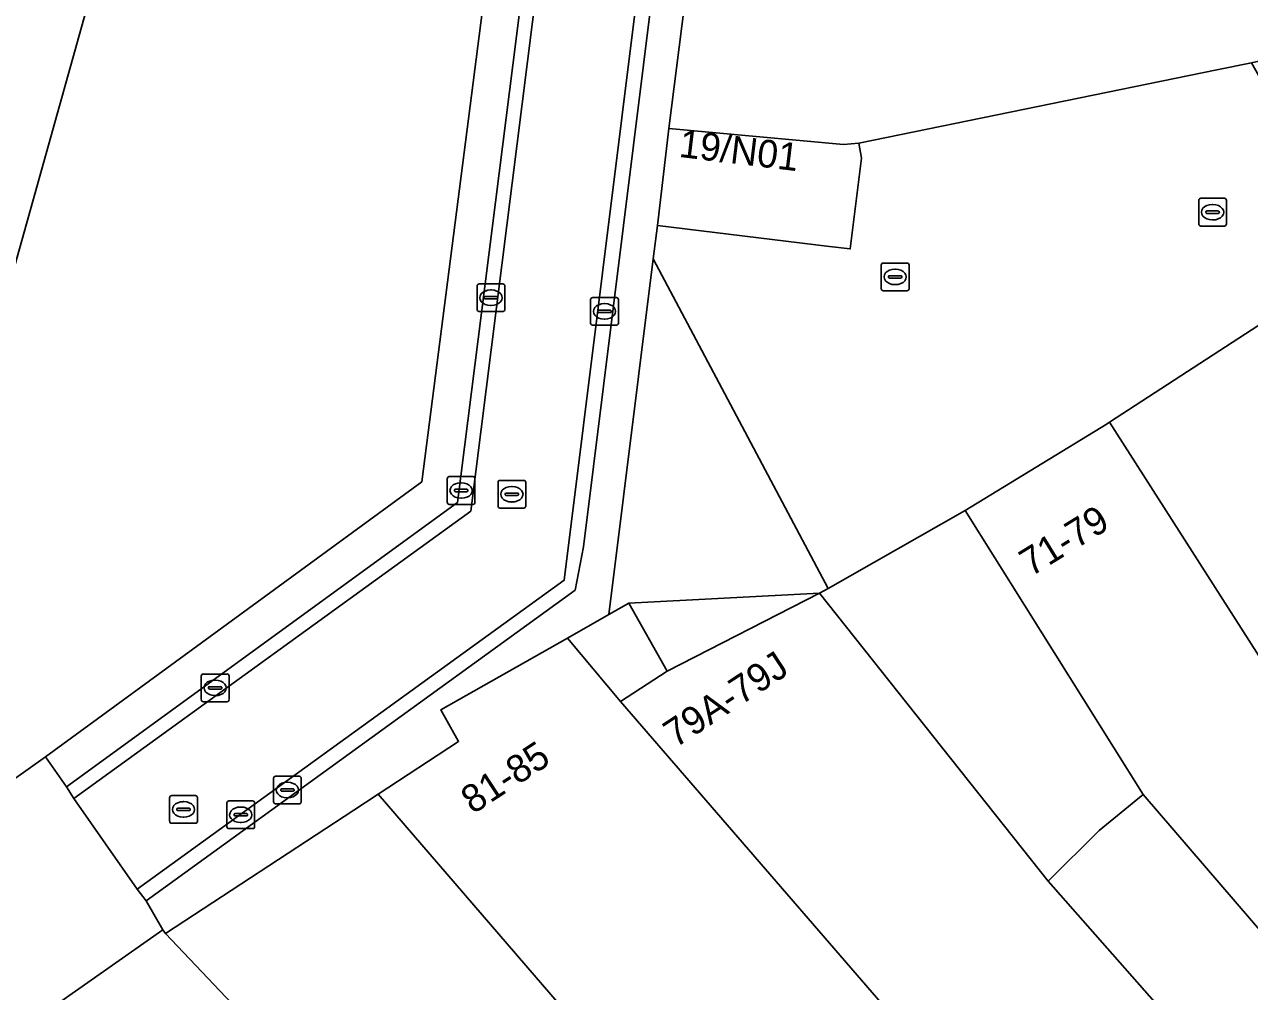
# Model space of a CAD drawing. Extents: x 161087 to 161926, y 382572 to 383873.
# Drawn here: x 161189.72 to 161233.91, y 383343.23 to 383378.12 of the extents above; entities that cross this region are included whole.
import ezdxf

# ---------------------------------------------------------------- set-up
doc = ezdxf.new("R2010")
doc.units = 0
for name, color, linetype in [('IMGEO_Erf', 7, 'Continuous'), ('IMGEO_Kolk', 7, 'Continuous'), ('IMGEO_Muur', 7, 'Continuous'), ('IMGEO_Pand', 7, 'Continuous'), ('IMGEO_Pand_nummerreeks', 7, 'Continuous'), ('IMGEO_Pand_overbouw', 7, 'Continuous'), ('IMGEO_Rijbaan_lokaal_open', 7, 'Continuous'), ('IMGEO_Rioolput', 7, 'Continuous'), ('IMGEO_Voetgangersgebied_open', 7, 'Continuous'), ('IMGEO_Voetpad_open', 7, 'Continuous')]:
    doc.layers.add(name, color=color, linetype=linetype)

msp = doc.modelspace()

# ---------------------------------------------------------------- linework, layer by layer
at = {"layer": 'IMGEO_Erf'}
msp.add_lwpolyline([(161237.955, 383369.683), (161236.33, 383372.578), (161233.991, 383376.744), (161232.733, 383376.486), (161219.826, 383373.837), (161219.913, 383373.3), (161219.514, 383370.024), (161218.763, 383370.115), (161212.559, 383370.871), (161212.407, 383369.663), (161218.709, 383357.772), (161223.651, 383360.585), (161228.774, 383363.717), (161228.868, 383363.778)], close=True, dxfattribs=at)
at = {"layer": 'IMGEO_Kolk'}
for p, q in [((161232.083, 383370.924), (161232.083, 383371.776)), ((161232.158, 383371.85), (161233.01, 383371.85)), ((161232.571, 383371.63), (161232.596, 383371.63)), ((161233.084, 383371.776), (161233.084, 383370.924)), ((161232.342, 383371.344), (161232.342, 383371.356)), ((161232.78, 383371.307), (161232.382, 383371.307)), ((161232.385, 383371.393), (161232.783, 383371.393)), ((161232.594, 383371.07), (161232.569, 383371.07)), ((161232.826, 383371.356), (161232.826, 383371.344)), ((161233.01, 383370.85), (161232.158, 383370.85)), ((161220.63, 383368.59), (161220.63, 383369.442)), ((161220.705, 383369.516), (161221.557, 383369.516)), ((161221.118, 383369.296), (161221.143, 383369.296)), ((161221.631, 383369.442), (161221.631, 383368.59)), ((161220.889, 383369.01), (161220.889, 383369.022)), ((161221.327, 383368.973), (161220.929, 383368.973)), ((161220.932, 383369.059), (161221.33, 383369.059)), ((161221.373, 383369.022), (161221.373, 383369.01)), ((161206.05, 383367.837), (161206.05, 383368.689)), ((161206.125, 383368.763), (161206.977, 383368.763)), ((161206.538, 383368.543), (161206.563, 383368.543)), ((161207.051, 383368.689), (161207.051, 383367.837)), ((161221.557, 383368.516), (161220.705, 383368.516)), ((161221.141, 383368.736), (161221.116, 383368.736)), ((161206.309, 383368.257), (161206.309, 383368.269)), ((161206.747, 383368.22), (161206.349, 383368.22)), ((161206.352, 383368.306), (161206.75, 383368.306)), ((161206.561, 383367.983), (161206.536, 383367.983)), ((161206.793, 383368.269), (161206.793, 383368.257)), ((161210.146, 383367.344), (161210.146, 383368.196)), ((161210.221, 383368.27), (161211.073, 383368.27)), ((161210.634, 383368.05), (161210.659, 383368.05)), ((161211.147, 383368.196), (161211.147, 383367.344)), ((161206.977, 383367.763), (161206.125, 383367.763)), ((161210.405, 383367.764), (161210.405, 383367.776)), ((161210.843, 383367.727), (161210.445, 383367.727)), ((161210.448, 383367.813), (161210.846, 383367.813)), ((161210.657, 383367.49), (161210.632, 383367.49)), ((161210.889, 383367.776), (161210.889, 383367.764)), ((161211.073, 383367.27), (161210.221, 383367.27)), ((161196.174, 383354.687), (161197.026, 383354.687)), ((161196.099, 383353.761), (161196.099, 383354.613)), ((161196.401, 383354.23), (161196.799, 383354.23)), ((161196.587, 383354.467), (161196.612, 383354.467)), ((161197.1, 383354.613), (161197.1, 383353.761)), ((161196.358, 383354.181), (161196.358, 383354.193)), ((161196.796, 383354.144), (161196.398, 383354.144)), ((161196.61, 383353.907), (161196.585, 383353.907)), ((161196.842, 383354.193), (161196.842, 383354.181)), ((161197.026, 383353.687), (161196.174, 383353.687)), ((161198.706, 383350.074), (161198.706, 383350.926)), ((161198.781, 383351), (161199.633, 383351)), ((161199.194, 383350.78), (161199.219, 383350.78)), ((161199.707, 383350.926), (161199.707, 383350.074)), ((161198.965, 383350.494), (161198.965, 383350.506)), ((161199.403, 383350.457), (161199.005, 383350.457)), ((161199.008, 383350.543), (161199.406, 383350.543)), ((161199.449, 383350.506), (161199.449, 383350.494)), ((161199.633, 383350), (161198.781, 383350)), ((161199.217, 383350.22), (161199.192, 383350.22))]:
    msp.add_line(p, q, dxfattribs=at)
for points in [[(161232.083, 383370.924), (161232.083, 383371.776)], [(161232.158, 383371.85), (161233.01, 383371.85)], [(161233.084, 383371.776), (161233.084, 383370.924)], [(161233.01, 383370.85), (161232.158, 383370.85)], [(161220.63, 383368.59), (161220.63, 383369.442)], [(161220.705, 383369.516), (161221.557, 383369.516)], [(161221.631, 383369.442), (161221.631, 383368.59)], [(161206.05, 383367.837), (161206.05, 383368.689)], [(161206.125, 383368.763), (161206.977, 383368.763)], [(161207.051, 383368.689), (161207.051, 383367.837)], [(161221.557, 383368.516), (161220.705, 383368.516)], [(161210.146, 383367.344), (161210.146, 383368.196)], [(161210.221, 383368.27), (161211.073, 383368.27)], [(161211.147, 383368.196), (161211.147, 383367.344)], [(161206.977, 383367.763), (161206.125, 383367.763)], [(161211.073, 383367.27), (161210.221, 383367.27)], [(161196.174, 383354.687), (161197.026, 383354.687)], [(161196.099, 383353.761), (161196.099, 383354.613)], [(161197.1, 383354.613), (161197.1, 383353.761)], [(161197.026, 383353.687), (161196.174, 383353.687)], [(161198.706, 383350.074), (161198.706, 383350.926)], [(161198.781, 383351), (161199.633, 383351)], [(161199.707, 383350.926), (161199.707, 383350.074)], [(161199.633, 383350), (161198.781, 383350)]]:
    msp.add_lwpolyline(points, dxfattribs=at)
for centre, radius, start, end in [((161232.16, 383371.774), 0.0765, 91.552, 178.448), ((161232.16, 383371.774), 0.0765, 91.552, 178.448), ((161233.008, 383371.774), 0.0765, 1.552, 88.448), ((161233.008, 383371.774), 0.0765, 1.552, 88.448), ((161232.382, 383371.353), 0.0403, 85.8775, 175.7526), ((161232.379, 383371.343), 0.0366, 178.938, 274.7102), ((161232.783, 383371.35), 0.043, 264.8664, 352.4533), ((161232.787, 383371.355), 0.0386, 1.7309, 96.639), ((161232.16, 383370.926), 0.0765, 181.552, 268.448), ((161232.16, 383370.926), 0.0765, 181.552, 268.448), ((161233.008, 383370.926), 0.0765, 271.552, 358.448), ((161233.008, 383370.926), 0.0765, 271.552, 358.448), ((161220.707, 383369.44), 0.0765, 91.552, 178.448), ((161220.707, 383369.44), 0.0765, 91.552, 178.448), ((161221.555, 383369.44), 0.0765, 1.552, 88.448), ((161221.555, 383369.44), 0.0765, 1.552, 88.448), ((161220.929, 383369.019), 0.0403, 85.8775, 175.7526), ((161220.926, 383369.009), 0.0366, 178.938, 274.7102), ((161221.33, 383369.016), 0.043, 264.8664, 352.4533), ((161221.334, 383369.021), 0.0386, 1.7309, 96.639), ((161206.127, 383368.687), 0.0765, 91.552, 178.448), ((161206.127, 383368.687), 0.0765, 91.552, 178.448), ((161206.975, 383368.687), 0.0765, 1.552, 88.448), ((161206.975, 383368.687), 0.0765, 1.552, 88.448), ((161220.707, 383368.592), 0.0765, 181.552, 268.448), ((161220.707, 383368.592), 0.0765, 181.552, 268.448), ((161221.555, 383368.592), 0.0765, 271.552, 358.448), ((161221.555, 383368.592), 0.0765, 271.552, 358.448), ((161206.349, 383368.266), 0.0403, 85.8775, 175.7526), ((161206.346, 383368.256), 0.0366, 178.938, 274.7102), ((161206.75, 383368.263), 0.043, 264.8664, 352.4533), ((161206.754, 383368.268), 0.0386, 1.7309, 96.639), ((161210.223, 383368.194), 0.0765, 91.552, 178.448), ((161210.223, 383368.194), 0.0765, 91.552, 178.448), ((161211.071, 383368.194), 0.0765, 1.552, 88.448), ((161211.071, 383368.194), 0.0765, 1.552, 88.448), ((161206.127, 383367.839), 0.0765, 181.552, 268.448), ((161206.127, 383367.839), 0.0765, 181.552, 268.448), ((161206.975, 383367.839), 0.0765, 271.552, 358.448), ((161206.975, 383367.839), 0.0765, 271.552, 358.448), ((161210.445, 383367.773), 0.0403, 85.8775, 175.7526), ((161210.442, 383367.763), 0.0366, 178.938, 274.7102), ((161210.846, 383367.77), 0.043, 264.8664, 352.4533), ((161210.85, 383367.775), 0.0386, 1.7309, 96.639), ((161210.223, 383367.346), 0.0765, 181.552, 268.448), ((161210.223, 383367.346), 0.0765, 181.552, 268.448), ((161211.071, 383367.346), 0.0765, 271.552, 358.448), ((161211.071, 383367.346), 0.0765, 271.552, 358.448), ((161196.176, 383354.611), 0.0765, 91.552, 178.448), ((161196.176, 383354.611), 0.0765, 91.552, 178.448), ((161197.024, 383354.611), 0.0765, 1.552, 88.448), ((161197.024, 383354.611), 0.0765, 1.552, 88.448), ((161196.398, 383354.19), 0.0403, 85.8775, 175.7526), ((161196.803, 383354.192), 0.0386, 1.7309, 96.639), ((161196.395, 383354.18), 0.0366, 178.938, 274.7102), ((161196.799, 383354.187), 0.043, 264.8664, 352.4533), ((161196.176, 383353.763), 0.0765, 181.552, 268.448), ((161196.176, 383353.763), 0.0765, 181.552, 268.448), ((161197.024, 383353.763), 0.0765, 271.552, 358.448), ((161197.024, 383353.763), 0.0765, 271.552, 358.448), ((161198.783, 383350.924), 0.0765, 91.552, 178.448), ((161198.783, 383350.924), 0.0765, 91.552, 178.448), ((161199.631, 383350.924), 0.0765, 1.552, 88.448), ((161199.631, 383350.924), 0.0765, 1.552, 88.448), ((161199.005, 383350.503), 0.0403, 85.8775, 175.7526), ((161199.002, 383350.493), 0.0366, 178.938, 274.7102), ((161199.406, 383350.5), 0.043, 264.8664, 352.4533), ((161199.41, 383350.505), 0.0386, 1.7309, 96.639), ((161198.783, 383350.076), 0.0765, 181.552, 268.448), ((161198.783, 383350.076), 0.0765, 181.552, 268.448), ((161199.631, 383350.076), 0.0765, 271.552, 358.448), ((161199.631, 383350.076), 0.0765, 271.552, 358.448)]:
    msp.add_arc(centre, radius, start, end, dxfattribs=at)
for centre, major_axis, ratio, start_param, end_param in [((161232.57, 383371.35), (-0.387, 0.002), 0.722429, 4.712389, 7.853982), ((161232.595, 383371.35), (-0.39, 0.002), 0.717154, 1.570796, 4.712389), ((161221.117, 383369.016), (-0.387, 0.002), 0.722429, 4.712389, 7.853982), ((161221.142, 383369.016), (-0.39, 0.002), 0.717154, 1.570796, 4.712389), ((161206.537, 383368.263), (-0.387, 0.002), 0.722429, 4.712389, 7.853982), ((161206.562, 383368.263), (-0.39, 0.002), 0.717154, 1.570796, 4.712389), ((161210.633, 383367.77), (-0.387, 0.002), 0.722429, 4.712389, 7.853982), ((161210.658, 383367.77), (-0.39, 0.002), 0.717154, 1.570796, 4.712389), ((161196.586, 383354.187), (-0.387, 0.002), 0.722429, 4.712389, 7.853982), ((161196.611, 383354.187), (-0.39, 0.002), 0.717154, 1.570796, 4.712389), ((161199.193, 383350.5), (-0.387, 0.002), 0.722429, 4.712389, 7.853982), ((161199.218, 383350.5), (-0.39, 0.002), 0.717154, 1.570796, 4.712389)]:
    msp.add_ellipse(centre, major_axis=major_axis, ratio=ratio, start_param=start_param, end_param=end_param, dxfattribs=at)
at = {"layer": 'IMGEO_Muur'}
msp.add_lwpolyline([(161218.405, 383357.599), (161212.908, 383354.795)], dxfattribs=at)
at = {"layer": 'IMGEO_Pand'}
for points in [[(161190.477, 383351.704), (161204.052, 383361.619), (161208.682, 383397.651), (161209.931, 383407.641), (161209.991, 383408.128), (161214.803, 383447.013), (161214.008, 383460.138), (161213.926, 383461.478), (161201.577, 383465.452), (161201.539, 383465.355), (161191.383, 383468.603), (161167.358, 383377.079), (161166.697, 383374.139), (161166.413, 383371.664), (161166.359, 383369.079), (161166.588, 383366.045), (161167.021, 383363.539), (161167.679, 383361.087), (161168.737, 383358.257), (161169.837, 383356.018), (161171.159, 383353.793), (161179.021, 383343.554)], [(161260.081, 383382.281), (161257.072, 383393.083), (161256.902, 383393.045), (161256.812, 383393.491), (161256.788, 383393.61), (161220.238, 383386.084), (161214.568, 383386.973), (161212.966, 383374.372), (161219.268, 383373.798), (161219.826, 383373.837), (161232.733, 383376.486), (161233.991, 383376.744), (161241.862, 383378.493)], [(161219.826, 383373.837), (161219.268, 383373.798), (161212.966, 383374.372), (161212.559, 383370.871), (161218.763, 383370.115), (161219.514, 383370.024), (161219.913, 383373.3)], [(161248.244, 383364.22), (161243.94, 383362.158), (161241.982, 383362.465), (161237.955, 383369.683), (161228.868, 383363.778), (161234.906, 383354.31), (161241.388, 383358.301), (161243.363, 383359.517), (161245.666, 383355.616), (161247.761, 383356.933), (161253.193, 383348.558), (161253.271, 383348.622), (161268.435, 383361.508), (161268.778, 383363.944), (161266.246, 383368.659), (161251.103, 383359.692)], [(161230.072, 383350.339), (161240.547, 383338.156), (161240.633, 383338.23), (161244.869, 383341.713), (161238.313, 383349.583), (161235.129, 383353.96), (161234.906, 383354.31), (161228.868, 383363.778), (161228.774, 383363.717), (161223.651, 383360.585)], [(161218.709, 383357.772), (161218.405, 383357.599), (161226.646, 383347.212), (161228.492, 383349.041), (161230.072, 383350.339), (161223.651, 383360.585)], [(161226.646, 383347.212), (161218.405, 383357.599), (161211.526, 383357.24), (161212.908, 383354.795), (161211.228, 383353.693), (161231.306, 383330.474), (161231.502, 383330.247), (161237.176, 383335.274)], [(161209.311, 383355.985), (161211.228, 383353.693), (161212.908, 383354.795), (161211.526, 383357.24), (161210.799, 383356.828)], [(161211.228, 383353.693), (161209.311, 383355.985), (161204.738, 383353.394), (161205.383, 383352.256), (161202.486, 383350.347), (161216.81, 383333.713), (161225.456, 383325.013), (161225.58, 383325.162), (161231.032, 383330.262), (161231.306, 383330.474)], [(161194.809, 383345.321), (161201.129, 383338.644), (161219.67, 383319.054), (161225.458, 383324.71), (161225.351, 383324.886), (161225.456, 383325.013), (161216.81, 383333.713), (161202.486, 383350.347), (161201.608, 383349.768)], [(161237.176, 383335.274), (161240.547, 383338.156), (161230.072, 383350.339), (161228.492, 383349.041), (161226.646, 383347.212)], [(161194.809, 383345.321), (161194.717, 383345.454), (161183.556, 383337.621), (161186.641, 383334.476), (161190.957, 383330.305), (161195.397, 383326.239), (161199.971, 383322.288), (161204.425, 383318.638), (161206.214, 383317.343), (161207.486, 383316.594), (161208.808, 383315.943), (161209.813, 383315.542), (161210.843, 383315.3), (161212.274, 383315.225), (161213.343, 383315.363), (161214.691, 383315.791), (161215.752, 383316.357), (161216.207, 383315.883), (161219.67, 383319.054), (161201.129, 383338.644)]]:
    msp.add_lwpolyline(points, close=True, dxfattribs=at)
at = {"layer": 'IMGEO_Pand_overbouw'}
msp.add_lwpolyline([(161174.287, 383463.223), (161150.915, 383375.897), (161150.064, 383375.038), (161150.277, 383374.827), (161148.754, 383373.283), (161148.541, 383373.468), (161143.531, 383368.358), (161143.737, 383368.152), (161142.423, 383366.805), (161143.692, 383365.304), (161184.657, 383352.618), (161205.761, 383428.05), (161209.779, 383449.442)], close=True, dxfattribs=at)
at = {"layer": 'IMGEO_Rijbaan_lokaal_open'}
for points in [[(161191.24, 383350.615), (161191.506, 383350.2), (161205.822, 383360.568), (161210.462, 383397.416), (161209.974, 383397.48), (161205.348, 383360.878)], [(161191.506, 383350.2), (161193.789, 383346.923), (161209.194, 383358.072), (161214.035, 383396.945), (161210.462, 383397.416), (161205.822, 383360.568)], [(161214.565, 383396.876), (161214.035, 383396.945), (161209.194, 383358.072), (161193.789, 383346.923), (161194.108, 383346.497), (161209.593, 383357.712), (161209.883, 383359.277)], [(161212.407, 383369.663), (161210.799, 383356.828), (161211.526, 383357.24), (161218.405, 383357.599), (161218.709, 383357.772)]]:
    msp.add_lwpolyline(points, close=True, dxfattribs=at)
at = {"layer": 'IMGEO_Rioolput'}
for p, q in [((161204.972, 383360.882), (161204.972, 383361.734)), ((161205.047, 383361.808), (161205.899, 383361.808)), ((161205.973, 383361.734), (161205.973, 383360.882)), ((161205.231, 383361.302), (161205.231, 383361.314)), ((161205.274, 383361.351), (161205.672, 383361.351)), ((161205.46, 383361.588), (161205.485, 383361.588)), ((161205.715, 383361.314), (161205.715, 383361.302)), ((161206.804, 383360.747), (161206.804, 383361.599)), ((161206.879, 383361.673), (161207.731, 383361.673)), ((161207.292, 383361.453), (161207.317, 383361.453)), ((161207.805, 383361.599), (161207.805, 383360.747)), ((161205.669, 383361.265), (161205.271, 383361.265)), ((161205.483, 383361.028), (161205.458, 383361.028)), ((161207.063, 383361.167), (161207.063, 383361.179)), ((161207.501, 383361.13), (161207.103, 383361.13)), ((161207.106, 383361.216), (161207.504, 383361.216)), ((161207.315, 383360.893), (161207.29, 383360.893)), ((161207.547, 383361.179), (161207.547, 383361.167)), ((161205.899, 383360.808), (161205.047, 383360.808)), ((161207.731, 383360.673), (161206.879, 383360.673)), ((161195.034, 383350.301), (161195.886, 383350.301)), ((161194.959, 383349.375), (161194.959, 383350.227)), ((161195.218, 383349.795), (161195.218, 383349.807)), ((161195.261, 383349.844), (161195.659, 383349.844)), ((161195.447, 383350.081), (161195.472, 383350.081)), ((161195.702, 383349.807), (161195.702, 383349.795)), ((161195.96, 383350.227), (161195.96, 383349.375)), ((161197.023, 383349.181), (161197.023, 383350.033)), ((161197.098, 383350.107), (161197.95, 383350.107)), ((161197.511, 383349.887), (161197.536, 383349.887)), ((161198.024, 383350.033), (161198.024, 383349.181)), ((161195.656, 383349.758), (161195.258, 383349.758)), ((161195.47, 383349.521), (161195.445, 383349.521)), ((161197.282, 383349.601), (161197.282, 383349.613)), ((161197.72, 383349.564), (161197.322, 383349.564)), ((161197.325, 383349.65), (161197.723, 383349.65)), ((161197.766, 383349.613), (161197.766, 383349.601)), ((161195.886, 383349.301), (161195.034, 383349.301)), ((161197.95, 383349.107), (161197.098, 383349.107)), ((161197.534, 383349.327), (161197.509, 383349.327))]:
    msp.add_line(p, q, dxfattribs=at)
for points in [[(161204.972, 383360.882), (161204.972, 383361.734)], [(161205.047, 383361.808), (161205.899, 383361.808)], [(161205.973, 383361.734), (161205.973, 383360.882)], [(161206.804, 383360.747), (161206.804, 383361.599)], [(161206.879, 383361.673), (161207.731, 383361.673)], [(161207.805, 383361.599), (161207.805, 383360.747)], [(161205.899, 383360.808), (161205.047, 383360.808)], [(161207.731, 383360.673), (161206.879, 383360.673)], [(161195.034, 383350.301), (161195.886, 383350.301)], [(161194.959, 383349.375), (161194.959, 383350.227)], [(161195.96, 383350.227), (161195.96, 383349.375)], [(161197.023, 383349.181), (161197.023, 383350.033)], [(161197.098, 383350.107), (161197.95, 383350.107)], [(161198.024, 383350.033), (161198.024, 383349.181)], [(161195.886, 383349.301), (161195.034, 383349.301)], [(161197.95, 383349.107), (161197.098, 383349.107)]]:
    msp.add_lwpolyline(points, dxfattribs=at)
for centre, radius, start, end in [((161205.049, 383361.732), 0.0765, 91.552, 178.448), ((161205.049, 383361.732), 0.0765, 91.552, 178.448), ((161205.897, 383361.732), 0.0765, 1.552, 88.448), ((161205.897, 383361.732), 0.0765, 1.552, 88.448), ((161205.271, 383361.311), 0.0403, 85.8775, 175.7526), ((161205.268, 383361.301), 0.0366, 178.938, 274.7102), ((161205.672, 383361.308), 0.043, 264.8664, 352.4533), ((161205.676, 383361.313), 0.0386, 1.7309, 96.639), ((161206.881, 383361.597), 0.0765, 91.552, 178.448), ((161206.881, 383361.597), 0.0765, 91.552, 178.448), ((161207.729, 383361.597), 0.0765, 1.552, 88.448), ((161207.729, 383361.597), 0.0765, 1.552, 88.448), ((161205.049, 383360.884), 0.0765, 181.552, 268.448), ((161205.049, 383360.884), 0.0765, 181.552, 268.448), ((161205.897, 383360.884), 0.0765, 271.552, 358.448), ((161205.897, 383360.884), 0.0765, 271.552, 358.448), ((161207.103, 383361.176), 0.0403, 85.8775, 175.7526), ((161207.1, 383361.166), 0.0366, 178.938, 274.7102), ((161207.504, 383361.173), 0.043, 264.8664, 352.4533), ((161207.508, 383361.178), 0.0386, 1.7309, 96.639), ((161206.881, 383360.749), 0.0765, 181.552, 268.448), ((161206.881, 383360.749), 0.0765, 181.552, 268.448), ((161207.729, 383360.749), 0.0765, 271.552, 358.448), ((161207.729, 383360.749), 0.0765, 271.552, 358.448), ((161195.036, 383350.225), 0.0765, 91.552, 178.448), ((161195.036, 383350.225), 0.0765, 91.552, 178.448), ((161195.884, 383350.225), 0.0765, 1.552, 88.448), ((161195.884, 383350.225), 0.0765, 1.552, 88.448), ((161195.258, 383349.804), 0.0403, 85.8775, 175.7526), ((161195.255, 383349.794), 0.0366, 178.938, 274.7102), ((161195.659, 383349.801), 0.043, 264.8664, 352.4533), ((161195.663, 383349.806), 0.0386, 1.7309, 96.639), ((161197.1, 383350.031), 0.0765, 91.552, 178.448), ((161197.1, 383350.031), 0.0765, 91.552, 178.448), ((161197.948, 383350.031), 0.0765, 1.552, 88.448), ((161197.948, 383350.031), 0.0765, 1.552, 88.448), ((161195.036, 383349.377), 0.0765, 181.552, 268.448), ((161195.036, 383349.377), 0.0765, 181.552, 268.448), ((161195.884, 383349.377), 0.0765, 271.552, 358.448), ((161195.884, 383349.377), 0.0765, 271.552, 358.448), ((161197.322, 383349.61), 0.0403, 85.8775, 175.7526), ((161197.319, 383349.6), 0.0366, 178.938, 274.7102), ((161197.723, 383349.607), 0.043, 264.8664, 352.4533), ((161197.727, 383349.612), 0.0386, 1.7309, 96.639), ((161197.1, 383349.183), 0.0765, 181.552, 268.448), ((161197.1, 383349.183), 0.0765, 181.552, 268.448), ((161197.948, 383349.183), 0.0765, 271.552, 358.448), ((161197.948, 383349.183), 0.0765, 271.552, 358.448)]:
    msp.add_arc(centre, radius, start, end, dxfattribs=at)
for centre, major_axis, ratio, start_param, end_param in [((161205.459, 383361.308), (-0.387, 0.002), 0.722429, 4.712389, 7.853982), ((161205.484, 383361.308), (-0.39, 0.002), 0.717154, 1.570796, 4.712389), ((161207.291, 383361.173), (-0.387, 0.002), 0.722429, 4.712389, 7.853982), ((161207.316, 383361.173), (-0.39, 0.002), 0.717154, 1.570796, 4.712389), ((161195.446, 383349.801), (-0.387, 0.002), 0.722429, 4.712389, 7.853982), ((161195.471, 383349.801), (-0.39, 0.002), 0.717154, 1.570796, 4.712389), ((161197.51, 383349.607), (-0.387, 0.002), 0.722429, 4.712389, 7.853982), ((161197.535, 383349.607), (-0.39, 0.002), 0.717154, 1.570796, 4.712389)]:
    msp.add_ellipse(centre, major_axis=major_axis, ratio=ratio, start_param=start_param, end_param=end_param, dxfattribs=at)
at = {"layer": 'IMGEO_Voetgangersgebied_open'}
msp.add_lwpolyline([(161183.556, 383337.621), (161194.717, 383345.454), (161194.108, 383346.497), (161193.789, 383346.923), (161191.506, 383350.2), (161191.24, 383350.615), (161190.477, 383351.704), (161179.021, 383343.554), (161171.159, 383353.793), (161169.837, 383356.018), (161168.737, 383358.257), (161167.679, 383361.087), (161167.021, 383363.539), (161166.588, 383366.045), (161166.359, 383369.079), (161166.413, 383371.664), (161166.697, 383374.139), (161167.358, 383377.079), (161191.383, 383468.603)], dxfattribs=at)
at = {"layer": 'IMGEO_Voetpad_open'}
for points in [[(161205.348, 383360.878), (161209.974, 383397.48), (161208.682, 383397.651), (161204.052, 383361.619), (161190.477, 383351.704), (161191.24, 383350.615)], [(161212.407, 383369.663), (161212.559, 383370.871), (161212.966, 383374.372), (161214.568, 383386.973), (161215.784, 383396.628), (161215.798, 383396.738), (161214.565, 383396.876), (161209.883, 383359.277), (161209.593, 383357.712), (161194.108, 383346.497), (161194.717, 383345.454), (161194.809, 383345.321), (161201.608, 383349.768), (161202.486, 383350.347), (161205.383, 383352.256), (161204.738, 383353.394), (161209.311, 383355.985), (161210.799, 383356.828)]]:
    msp.add_lwpolyline(points, close=True, dxfattribs=at)

# ---------------------------------------------------------------- texts
at = {"layer": 'IMGEO_Pand_nummerreeks'}
for s, rotation, p in [('19/N01', 353.0816, (161213.304, 383373.348)), ('71-79', 31.6368, (161226.022, 383358.181)), ('79A-79J', 33.2602, (161213.205, 383352.001)), ('81-85', 33.1857, (161205.899, 383349.611))]:
    msp.add_text(s, height=1, rotation=rotation, dxfattribs=at).set_placement(p)

doc.saveas('drawing.dxf')
